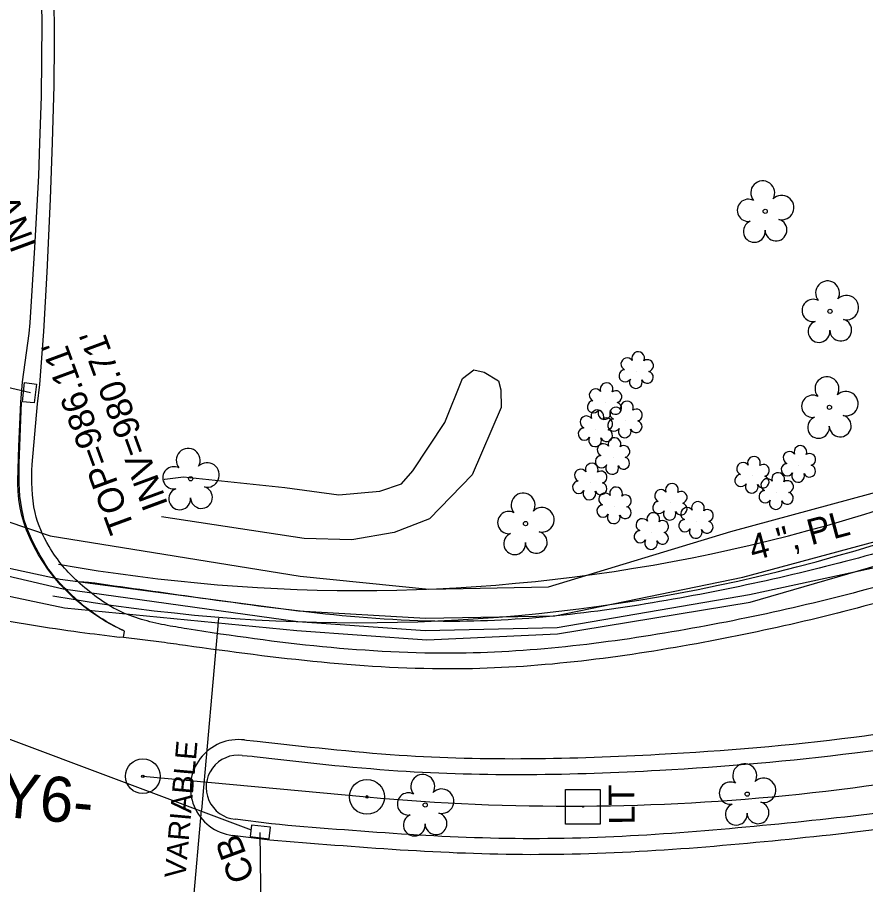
# Model space of a CAD drawing. Extents: x 1614611 to 1617571, y 898867 to 905462.
# Drawn here: x 1615896.7 to 1616028.5, y 904021.8 to 904156.5 of the extents above; entities that cross this region are included whole.
import ezdxf

# ---------------------------------------------------------------- set-up
doc = ezdxf.new("R2010")
doc.units = 0
for name, color, linetype in [('Exist Boundary Watershed Impervious C 09', 7, 'Continuous'), ('Exist Boundary Watershed Residential C 05', 7, 'Continuous'), ('Exist Horizontal Alignment Tick Label', 7, 'Continuous'), ('Exist Right of Way Width CELL', 7, 'Continuous'), ('Exist Structure Minor Catch Basin Top Elevation', 7, 'Continuous'), ('Exist Structure Minor Pipes RCP 18 Inch Invert', 7, 'Continuous'), ('Exist Survey Centerline Point CELL', 7, 'Continuous'), ('Exist Utilities Gas UG Line SUE LOS B', 7, 'Continuous'), ('Exist Utilities Gas UG Line SUE LOS B Text', 7, 'Continuous'), ('Exist Utilities Other Pole With Base CELL', 7, 'Continuous'), ('Exist Utilities Other Pole With Base Text', 7, 'Continuous'), ('Exist Utilities Telephone UG FO SUE LOS B', 7, 'Continuous'), ('Exist Utilities Water UG Line SUE LOS B', 7, 'Continuous'), ('Exist Vegetation Hedge Row', 7, 'Continuous'), ('Exist Vegetation Shrub CELL', 7, 'Continuous'), ('Exist Vegetation Tree CELL', 7, 'Continuous'), ('Prop Drainage Structure Catch Basin Adjust Label', 7, 'Continuous'), ('Prop Drainage Structure Catch Basin Grate 840 03E Label', 7, 'Continuous'), ('Prop Drainage Structure Catch Basin Open Throat 4 CELL', 7, 'Continuous'), ('Prop Earthen Structure Cut Ditch Special Back of Curb Detail CELL', 7, 'Continuous'), ('Prop Earthen Structure Head Ditch Label', 7, 'Continuous'), ('Prop Easement Permanent Drainage', 7, 'Continuous'), ('Prop Erosion Embankment Toe Protection with Rip Rap 3 Detail CELL', 7, 'Continuous'), ('Prop Plan Preparation Drainage Notes Label', 7, 'Continuous'), ('Prop Plan Preparation Table Ditch Data CELL', 7, 'Continuous'), ('Raster_Level_2', 7, 'Continuous'), ('Scratch_Level_1', 7, 'Continuous'), ('Scratch_Level_9', 7, 'Continuous')]:
    doc.layers.add(name, color=color, linetype=linetype)

# ---------------------------------------------------------------- blocks, each defined once
blk = doc.blocks.new('EXIST SURVEY CENTERLINE POINT')
at = {"layer": 'Exist Survey Centerline Point CELL'}
for radius in [0.0542, 0.00375]:
    blk.add_circle((0, 0), radius, dxfattribs=at)

msp = doc.modelspace()

# ---------------------------------------------------------------- linework, layer by layer
at = {"layer": 'Exist Boundary Watershed Impervious C 09'}
msp.add_line((1615912.51, 904060.26), (1615913.08, 904060.29), dxfattribs=at)
msp.add_ellipse((1615972.71, 904454.31), major_axis=(399.48, 187.91), ratio=0.997263, start_param=4.002237, end_param=4.130845, dxfattribs=at)
msp.add_spline([(1615844.2, 904077.02), (1615867.65, 904069.04), (1615891.35, 904063.48), (1615906.39, 904061.04), (1615912.51, 904060.26)], degree=3, dxfattribs=at)
at = {"layer": 'Exist Boundary Watershed Residential C 05'}
for p, q in [((1615898.96, 904087.08), (1615899.79, 904096.52)), ((1615933.17, 904041.78), (1615933.45, 904041.7)), ((1615936.16, 904031.22), (1615930.53, 904031.95))]:
    msp.add_line(p, q, dxfattribs=at)
for points in [[(1615899.79, 904096.52), (1615900.18, 904099.49), (1615900.77, 904107.74), (1615901.33, 904116.93), (1615901.83, 904128.29), (1615902.14, 904137.09), (1615902.4, 904145.94), (1615902.44, 904152.54), (1615902.38, 904160.85), (1615902.1, 904171.04), (1615901.84, 904179.09), (1615901.55, 904185.49), (1615901.14, 904193.58), (1615900.6, 904201.84), (1615899.96, 904208.86), (1615899.17, 904216.8), (1615898.31, 904224.32), (1615897.3, 904232.49), (1615896.4, 904239.36), (1615895.25, 904247.03), (1615893.5, 904257.65)], [(1615931.63, 904041.88), (1615932.4, 904041.81), (1615933.17, 904041.78)]]:
    msp.add_lwpolyline(points, dxfattribs=at)
msp.add_ellipse((1615930.99, 904036.92), major_axis=(-2.73, -4.18), ratio=0.999289, start_param=3.591477, end_param=6.769643, dxfattribs=at)
for points in [[(1616117.5, 904141.64), (1616119.61, 904131.89), (1616118.86, 904120.99), (1616117.54, 904115.53), (1616115.97, 904111.79), (1616113.21, 904107), (1616110.89, 904103.69), (1616104.9, 904097.71), (1616096.36, 904092.38), (1616065.87, 904079.76), (1616033.72, 904069.07), (1616000.54, 904061.43), (1615965.3, 904057.76), (1615923.02, 904061.54), (1615919.54, 904062.14), (1615912.5, 904064.32), (1615906.06, 904068.89), (1615903.75, 904071.29), (1615901.6, 904074.35), (1615899.43, 904079.59), (1615898.96, 904087.08)], [(1615933.45, 904041.7), (1615955.8, 904039.5), (1615996.5, 904039.58), (1616026.82, 904042.27), (1616053.3, 904046.56), (1616074.92, 904051.74), (1616097, 904058.32)], [(1616097.28, 904047.76), (1616058.24, 904037.32), (1616017.59, 904031.47), (1615976.53, 904028.93), (1615936.16, 904031.22)]]:
    msp.add_spline(points, degree=3, dxfattribs=at)
at = {"layer": 'Exist Right of Way Width CELL'}
for p in [(1615927.95, 904063.17), (1615922.51, 904002.15)]:
    msp.add_line(p, (1615925.3, 904033.39), dxfattribs=at)
at = {"layer": 'Exist Utilities Gas UG Line SUE LOS B'}
msp.add_lwpolyline([(1615854.58, 904082), (1615870.95, 904076.26), (1615903.3, 904069.25), (1615940.35, 904064.34), (1615960.08, 904063.22), (1615980.19, 904063.57), (1616009.39, 904069.59), (1616033.23, 904075.98), (1616065.79, 904088.71), (1616071.64, 904092.21), (1616080.09, 904108.75), (1616091.42, 904131.52), (1616096.21, 904140.27), (1616099.08, 904143.48), (1616102.9, 904146.03), (1616112.33, 904149.72)], dxfattribs=at)
at = {"layer": 'Exist Utilities Other Pole With Base CELL'}
msp.add_line((1615984.58, 904033.9), (1615984.58, 904033.9), dxfattribs=at)
msp.add_lwpolyline([(1615981.86, 904036.6), (1615987.26, 904036.6), (1615987.26, 904031.2), (1615981.86, 904031.2), (1615981.86, 904036.6)], dxfattribs=at)
msp.add_circle((1615984.58, 904033.9), 0.0707, dxfattribs=at)
at = {"layer": 'Exist Utilities Telephone UG FO SUE LOS B'}
msp.add_lwpolyline([(1615856.34, 904076.83), (1615870.05, 904071.95), (1615904.01, 904064.8), (1615940.09, 904061.28), (1615960.29, 904059.81), (1615980.62, 904060.75), (1616010.57, 904065.68), (1616034.12, 904072.52), (1616066.45, 904085.29), (1616094.72, 904098.79), (1616101.16, 904102.54), (1616107.05, 904108.53), (1616109.46, 904114.97), (1616109.89, 904122.41), (1616109.17, 904135.16), (1616109.54, 904138.63), (1616110.42, 904139.78), (1616119.05, 904144.94), (1616144.14, 904158.05), (1616163.63, 904162.04), (1616171.06, 904164.3), (1616173.72, 904166.8)], dxfattribs=at)
at = {"layer": 'Exist Utilities Water UG Line SUE LOS B'}
msp.add_lwpolyline([(1615854.96, 904080.87), (1615870.68, 904075.46), (1615903.78, 904067.73), (1615940.26, 904062.7), (1615960.04, 904061.3), (1615980.56, 904061.76), (1616010.46, 904066.89), (1616033.97, 904071.93), (1616069.14, 904081.95), (1616099.73, 904091.26), (1616134.12, 904102.78), (1616151.27, 904109.12), (1616173.83, 904118)], dxfattribs=at)
at = {"layer": 'Exist Vegetation Hedge Row'}
for points in [[(1615938.23, 904083.52), (1615946.62, 904082.36), (1615953, 904082.91), (1615956.38, 904084.07), (1615958.13, 904086.09), (1615963.08, 904093.6), (1615965.84, 904100.45), (1615967.6, 904101.8), (1615969.21, 904101.4), (1615971.43, 904100.05), (1615971.79, 904098.68), (1615971.84, 904095.94), (1615967.35, 904085.46), (1615960.72, 904078.64), (1615955.21, 904076.48), (1615948.65, 904075.36), (1615941.25, 904075.57), (1615919.09, 904078.95)], [(1615919.48, 904084.71), (1615919.58, 904084.8), (1615922.48, 904085.14), (1615938.23, 904083.52)]]:
    msp.add_lwpolyline(points, dxfattribs=at)
at = {"layer": 'Exist Vegetation Shrub CELL'}
for p, q in [((1615992.92, 904101.56), (1615992.92, 904101.56)), ((1615988, 904096.73), (1615988, 904096.73)), ((1615991.17, 904093.89), (1615991.17, 904093.89)), ((1615986.58, 904092.51), (1615986.58, 904092.51)), ((1615989.24, 904088.21), (1615989.24, 904088.21)), ((1616018.13, 904086.98), (1616018.13, 904086.98)), ((1616010.92, 904085.29), (1616010.92, 904085.29)), ((1615985.7, 904084.24), (1615985.7, 904084.24)), ((1616014.67, 904082.77), (1616014.67, 904082.77)), ((1615989.48, 904080.54), (1615989.48, 904080.54)), ((1615998.16, 904081.1), (1615998.16, 904081.1)), ((1616002.21, 904078.27), (1616002.21, 904078.27)), ((1615995.27, 904076.55), (1615995.27, 904076.55))]:
    msp.add_line(p, q, dxfattribs=at)
for centre, radius, start, end in [((1615993.15, 904103.6), 0.99, 334.8391, 200.4717), ((1615991.44, 904102.68), 0.968, 35.8908, 245.4216), ((1615994.59, 904102.43), 0.929, 284.4567, 126.0861), ((1615991.12, 904100.85), 0.955, 95.1099, 327.9534), ((1615994.56, 904100.63), 0.937, 204.9913, 73.4601), ((1615992.79, 904099.87), 0.984, 151.2797, 21.387), ((1615986.52, 904097.86), 0.968, 35.8908, 245.4216), ((1615988.23, 904098.77), 0.99, 334.8391, 200.4717), ((1615989.68, 904097.6), 0.929, 284.4567, 126.0861), ((1615986.2, 904096.03), 0.955, 95.1099, 327.9534), ((1615989.64, 904095.8), 0.937, 204.9913, 73.4601), ((1615991.4, 904095.93), 0.99, 334.8391, 200.4717), ((1615986.81, 904094.55), 0.99, 334.8391, 200.4717), ((1615987.88, 904095.05), 0.984, 151.2797, 21.387), ((1615989.69, 904095.02), 0.968, 35.8908, 245.4216), ((1615992.85, 904094.76), 0.929, 284.4567, 126.0861), ((1615985.1, 904093.64), 0.968, 35.8908, 245.4216), ((1615988.25, 904093.38), 0.929, 284.4567, 126.0861), ((1615989.37, 904093.19), 0.955, 95.1099, 327.9534), ((1615992.81, 904092.96), 0.937, 204.9913, 73.4601), ((1615984.78, 904091.81), 0.955, 95.1099, 327.9534), ((1615988.22, 904091.58), 0.937, 204.9913, 73.4601), ((1615991.05, 904092.21), 0.984, 151.2797, 21.387), ((1615986.45, 904090.83), 0.984, 151.2797, 21.387), ((1615989.47, 904090.25), 0.99, 334.8391, 200.4717), ((1615987.75, 904089.34), 0.968, 35.8908, 245.4216), ((1615990.91, 904089.08), 0.929, 284.4567, 126.0861), ((1616018.36, 904089.02), 0.99, 334.8391, 200.4717), ((1615987.44, 904087.51), 0.955, 95.1099, 327.9534), ((1615990.87, 904087.29), 0.937, 204.9913, 73.4601), ((1616011.14, 904087.33), 0.99, 334.8391, 200.4717), ((1616016.65, 904088.11), 0.968, 35.8908, 245.4216), ((1616019.8, 904087.85), 0.929, 284.4567, 126.0861), ((1615985.93, 904086.28), 0.99, 334.8391, 200.4717), ((1615989.11, 904086.53), 0.984, 151.2797, 21.387), ((1616009.43, 904086.42), 0.968, 35.8908, 245.4216), ((1616012.59, 904086.16), 0.929, 284.4567, 126.0861), ((1616016.33, 904086.27), 0.955, 95.1099, 327.9534), ((1616019.77, 904086.05), 0.937, 204.9913, 73.4601), ((1615984.22, 904085.37), 0.968, 35.8908, 245.4216), ((1615987.37, 904085.11), 0.929, 284.4567, 126.0861), ((1616009.12, 904084.59), 0.955, 95.1099, 327.9534), ((1616012.55, 904084.36), 0.937, 204.9913, 73.4601), ((1616014.9, 904084.81), 0.99, 334.8391, 200.4717), ((1616018, 904085.3), 0.984, 151.2797, 21.387), ((1615983.9, 904083.54), 0.955, 95.1099, 327.9534), ((1615987.34, 904083.31), 0.937, 204.9913, 73.4601), ((1615998.39, 904083.14), 0.99, 334.8391, 200.4717), ((1616010.79, 904083.61), 0.984, 151.2797, 21.387), ((1616013.19, 904083.89), 0.968, 35.8908, 245.4216), ((1616016.34, 904083.63), 0.929, 284.4567, 126.0861), ((1615985.57, 904082.56), 0.984, 151.2797, 21.387), ((1615988, 904081.67), 0.968, 35.8908, 245.4216), ((1615989.71, 904082.58), 0.99, 334.8391, 200.4717), ((1615996.68, 904082.22), 0.968, 35.8908, 245.4216), ((1615999.83, 904081.97), 0.929, 284.4567, 126.0861), ((1616012.87, 904082.06), 0.955, 95.1099, 327.9534), ((1616016.31, 904081.84), 0.937, 204.9913, 73.4601), ((1615991.16, 904081.41), 0.929, 284.4567, 126.0861), ((1615996.36, 904080.39), 0.955, 95.1099, 327.9534), ((1616002.44, 904080.31), 0.99, 334.8391, 200.4717), ((1616014.54, 904081.08), 0.984, 151.2797, 21.387), ((1615987.68, 904079.84), 0.955, 95.1099, 327.9534), ((1615991.12, 904079.61), 0.937, 204.9913, 73.4601), ((1615998.03, 904079.41), 0.984, 151.2797, 21.387), ((1615999.8, 904080.17), 0.937, 204.9913, 73.4601), ((1616000.73, 904079.4), 0.968, 35.8908, 245.4216), ((1616003.89, 904079.14), 0.929, 284.4567, 126.0861), ((1615989.35, 904078.86), 0.984, 151.2797, 21.387), ((1615993.79, 904077.68), 0.968, 35.8908, 245.4216), ((1615995.5, 904078.59), 0.99, 334.8391, 200.4717), ((1616000.41, 904077.57), 0.955, 95.1099, 327.9534), ((1615996.94, 904077.42), 0.929, 284.4567, 126.0861), ((1616003.85, 904077.34), 0.937, 204.9913, 73.4601), ((1615993.47, 904075.85), 0.955, 95.1099, 327.9534), ((1615996.91, 904075.62), 0.937, 204.9913, 73.4601), ((1616002.09, 904076.59), 0.984, 151.2797, 21.387), ((1615995.14, 904074.87), 0.984, 151.2797, 21.387)]:
    msp.add_arc(centre, radius, start, end, dxfattribs=at)
at = {"layer": 'Exist Vegetation Tree CELL'}
for p, q in [((1616012.89, 904126.4), (1616012.89, 904126.4)), ((1616022.95, 904110.86), (1616022.95, 904110.86)), ((1616022.87, 904095.96), (1616022.87, 904095.96)), ((1615923.61, 904084.85), (1615923.61, 904084.85)), ((1615975.64, 904077.89), (1615975.64, 904077.89)), ((1616010.09, 904035.86), (1616010.09, 904035.86)), ((1615960.05, 904034.17), (1615960.05, 904034.17))]:
    msp.add_line(p, q, dxfattribs=at)
for centre in [(1616012.89, 904126.4), (1616022.95, 904110.86), (1616022.87, 904095.96), (1615923.61, 904084.85), (1615975.64, 904077.89), (1616010.09, 904035.86), (1615960.05, 904034.17)]:
    msp.add_circle(centre, 0.326, dxfattribs=at)
for centre, radius, start, end in [((1616012.5, 904129.28), 1.86, 330.1651, 219.7134), ((1616015.44, 904126.99), 1.9, 257.1011, 134.1999), ((1616010.28, 904126.56), 1.73, 62.6636, 279.3457), ((1616011.18, 904123.28), 1.69, 111.5671, 6.231), ((1616014.56, 904123.51), 1.7, 181.2822, 74.56), ((1616022.57, 904113.73), 1.86, 330.1651, 219.7134), ((1616020.35, 904111.01), 1.73, 62.6636, 279.3457), ((1616025.5, 904111.44), 1.9, 257.1011, 134.1999), ((1616024.62, 904107.96), 1.7, 181.2822, 74.56), ((1616021.25, 904107.73), 1.69, 111.5671, 6.231), ((1616022.49, 904098.83), 1.86, 330.1651, 219.7134), ((1616020.27, 904096.11), 1.73, 62.6636, 279.3457), ((1616025.42, 904096.54), 1.9, 257.1011, 134.1999), ((1616024.55, 904093.06), 1.7, 181.2822, 74.56), ((1616021.17, 904092.83), 1.69, 111.5671, 6.231), ((1615923.22, 904087.72), 1.86, 330.1651, 219.7134), ((1615921, 904085), 1.73, 62.6636, 279.3457), ((1615926.16, 904085.44), 1.9, 257.1011, 134.1999), ((1615921.9, 904081.73), 1.69, 111.5671, 6.231), ((1615925.28, 904081.95), 1.7, 181.2822, 74.56), ((1615975.26, 904080.77), 1.86, 330.1651, 219.7134), ((1615978.19, 904078.48), 1.9, 257.1011, 134.1999), ((1615973.04, 904078.05), 1.73, 62.6636, 279.3457), ((1615973.94, 904074.77), 1.69, 111.5671, 6.231), ((1615977.31, 904074.99), 1.7, 181.2822, 74.56), ((1616009.7, 904038.73), 1.86, 330.1651, 219.7134), ((1615959.67, 904037.05), 1.86, 330.1651, 219.7134), ((1616012.64, 904036.44), 1.9, 257.1011, 134.1999), ((1616007.48, 904036.01), 1.73, 62.6636, 279.3457), ((1615957.45, 904034.33), 1.73, 62.6636, 279.3457), ((1615962.6, 904034.76), 1.9, 257.1011, 134.1999), ((1616008.38, 904032.73), 1.69, 111.5671, 6.231), ((1616011.76, 904032.96), 1.7, 181.2822, 74.56), ((1615961.72, 904031.27), 1.7, 181.2822, 74.56), ((1615958.35, 904031.05), 1.69, 111.5671, 6.231)]:
    msp.add_arc(centre, radius, start, end, dxfattribs=at)
at = {"layer": 'Prop Drainage Structure Catch Basin Grate 840 03E Label'}
msp.add_lwpolyline([(1615850.39, 904094.27), (1615863.9, 904088.79), (1615901.78, 904075.97), (1615940.62, 904069.74), (1615960.64, 904067.69), (1615979.21, 904068.06), (1616007.56, 904076.64), (1616032.56, 904083.45), (1616059.29, 904090.87), (1616085.68, 904100.71), (1616093.61, 904105.52), (1616099.52, 904112.39), (1616102.28, 904129.68), (1616094.33, 904153), (1616085.98, 904178.59), (1616082.67, 904190.98), (1616081.58, 904203.76)], dxfattribs=at)
at = {"layer": 'Prop Drainage Structure Catch Basin Open Throat 4 CELL'}
for points in [[(1615899.3, 904096.67), (1615897.47, 904096.83), (1615897.76, 904099.79), (1615899.63, 904099.56), (1615899.3, 904096.67)], [(1615933.06, 904031.04), (1615932.86, 904029.28), (1615935.81, 904028.92), (1615936.01, 904030.72), (1615933.06, 904031.04)]]:
    msp.add_lwpolyline(points, dxfattribs=at)
at = {"layer": 'Prop Earthen Structure Cut Ditch Special Back of Curb Detail CELL'}
msp.add_arc((1615949.67, 904334.24), 266.75, 259.9357, 302.4798, dxfattribs=at)
at = {"layer": 'Prop Earthen Structure Head Ditch Label'}
msp.add_arc((1615949.67, 904334.24), 271.75, 259.9357, 302.4798, dxfattribs=at)
at = {"layer": 'Prop Erosion Embankment Toe Protection with Rip Rap 3 Detail CELL'}
msp.add_line((1615898.71, 904098.2), (1615875.61, 904103.46), dxfattribs=at)
at = {"layer": 'Prop Plan Preparation Drainage Notes Label'}
msp.add_lwpolyline([(1615934.33, 904029.89), (1615934.75, 903996.19), (1615936.83, 903990.56)], dxfattribs=at)
at = {"layer": 'Prop Plan Preparation Table Ditch Data CELL'}
msp.add_line((1615933.05, 904030.25), (1615731.82, 904105.72), dxfattribs=at)
at = {"layer": 'Raster_Level_2'}
msp.add_line((1615916.17, 904038.64), (1615951, 904035.43), dxfattribs=at)
msp.add_arc((1615982.39, 904376.05), 342.06, 264.7333, 287.2667, dxfattribs=at)
at = {"layer": 'Scratch_Level_1'}
msp.add_line((1615907.72, 904068.75), (1615906.28, 904068.84), dxfattribs=at)
msp.add_lwpolyline([(1615913.18, 904061.27), (1615911.81, 904061.92), (1615910.48, 904062.64), (1615909.2, 904063.43), (1615907.95, 904064.29), (1615906.75, 904065.21), (1615906.68, 904065.27), (1615905.51, 904066.27), (1615904.4, 904067.33), (1615903.35, 904068.45), (1615902.35, 904069.62), (1615901.42, 904070.83), (1615900.71, 904071.86), (1615899.96, 904073.06), (1615899.27, 904074.29), (1615898.65, 904075.56), (1615898.1, 904076.86), (1615897.71, 904077.93), (1615897.36, 904079.14), (1615897.09, 904080.36), (1615896.89, 904081.61), (1615896.78, 904082.86), (1615896.74, 904084.11), (1615896.75, 904084.47), (1615896.92, 904089.91), (1615897.2, 904096.76), (1615897.48, 904099.9), (1615898.5, 904107.41), (1615898.67, 904109.06), (1615899.37, 904120.77), (1615900, 904131.92), (1615900.17, 904137.07), (1615900.43, 904144.27), (1615900.52, 904155.67), (1615900.38, 904163.91)], dxfattribs=at)
msp.add_spline([(1616106.96, 904106.8), (1616101.73, 904101.46), (1616094.3, 904096.91), (1616063.81, 904084.29), (1616032.43, 904073.94), (1615999.62, 904066.32), (1615965.45, 904062.7), (1615923.72, 904066.51), (1615907.72, 904068.75)], degree=3, dxfattribs=at)
at = {"layer": 'Scratch_Level_9'}
for p, q in [((1615896.95, 904087.21), (1615897.3, 904096.73)), ((1615913.16, 904060.17), (1615913.33, 904061.16)), ((1615919.06, 904059.46), (1615913.16, 904060.17)), ((1615933.35, 904044.14), (1615933.92, 904044.1)), ((1615935.89, 904028.72), (1615930.08, 904029.44))]:
    msp.add_line(p, q, dxfattribs=at)
msp.add_lwpolyline([(1615931.99, 904044.27), (1615932.27, 904044.23), (1615933.35, 904044.14)], dxfattribs=at)
msp.add_ellipse((1615931.03, 904036.86), major_axis=(-4.43, -6.02), ratio=0.998974, start_param=3.648024, end_param=6.790921, dxfattribs=at)
for points in [[(1616119.62, 904142.34), (1616122.11, 904132.17), (1616121.32, 904120.53), (1616119.78, 904114.71), (1616118.22, 904110.85), (1616115.45, 904105.64), (1616112.79, 904102.18), (1616106.49, 904095.88), (1616097.4, 904090.23), (1616066.74, 904077.37), (1616034.38, 904066.74), (1616001.17, 904059.04), (1615965.14, 904055.31), (1615922.78, 904058.94), (1615919.06, 904059.46)], [(1615913.33, 904061.16), (1615908.86, 904063.71), (1615904.56, 904067.32), (1615902.11, 904070.03), (1615899.96, 904073.38), (1615897.55, 904079.2), (1615896.95, 904087.21)], [(1615933.92, 904044.1), (1615956.01, 904041.93), (1615996.4, 904042.04), (1616026.66, 904044.72), (1616052.83, 904049.09), (1616074.4, 904054.13), (1616095.78, 904060.53)], [(1616097.99, 904045.33), (1616058.52, 904034.87), (1616017.88, 904028.96), (1615976.43, 904026.45), (1615935.89, 904028.72)]]:
    msp.add_spline(points, degree=3, dxfattribs=at)

# ---------------------------------------------------------------- block references
at = {"layer": 'Exist Horizontal Alignment Tick Label', "xscale": 50, "yscale": 50, "rotation": 1.7967031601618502e-12}
for p in [(1615916.17, 904038.64), (1615951, 904035.43)]:
    msp.add_blockref('EXIST SURVEY CENTERLINE POINT', p, dxfattribs=at)

# ---------------------------------------------------------------- texts
at = {"layer": 'Exist Right of Way Width CELL'}
msp.add_text('VARIABLE', height=3.267, rotation=84.9074, dxfattribs=at).set_placement((1615922.78, 904022.7))
at = {"layer": 'Exist Structure Minor Catch Basin Top Elevation'}
msp.add_text("TOP=986.11'", height=4, rotation=110.2165, dxfattribs=at).set_placement((1615914.93, 904077.22))
at = {"layer": 'Exist Structure Minor Pipes RCP 18 Inch Invert'}
for s, p in [("INV=980.32'", (1615899.64, 904121.05)), ("INV=980.71'", (1615920.12, 904080.86))]:
    msp.add_text(s, height=4, rotation=110.2165, dxfattribs=at).set_placement(p)
at = {"layer": 'Exist Utilities Gas UG Line SUE LOS B Text'}
msp.add_text('4 ", PL', height=4, rotation=15.0244, dxfattribs=at).set_placement((1616011, 904072.09))
at = {"layer": 'Exist Utilities Other Pole With Base Text'}
msp.add_text('LT', height=4, rotation=90.5103, dxfattribs=at).set_placement((1615992.6, 904031.13))
at = {"layer": 'Prop Drainage Structure Catch Basin Adjust Label'}
msp.add_text('-EY6-', height=7, rotation=354.7333, dxfattribs=at).set_placement((1615884.37, 904033.26))
at = {"layer": 'Prop Easement Permanent Drainage'}
msp.add_text('CB', height=4, rotation=110.2165, dxfattribs=at).set_placement((1615933.62, 904022.95))

doc.saveas('drawing.dxf')
